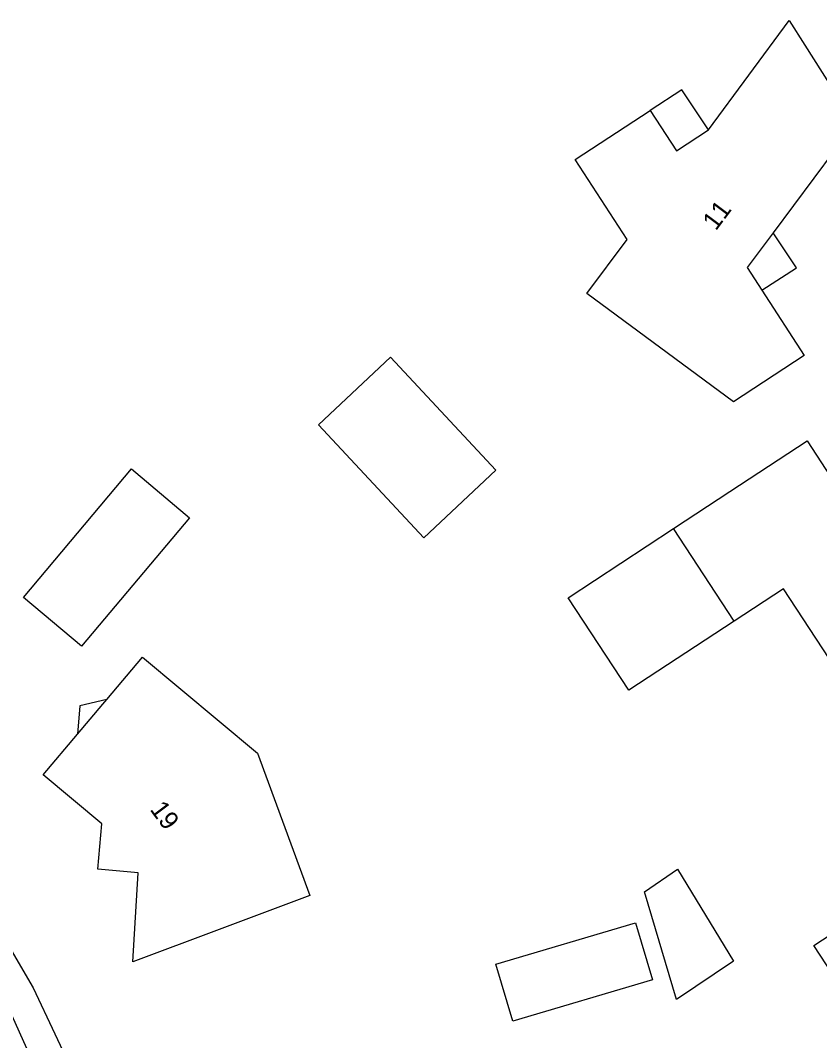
# Model space of a CAD drawing. Extents: x 163427 to 164190, y 380331 to 381641.
# Drawn here: x 163920.8 to 163964.1, y 381365.1 to 381420.3 of the extents above; entities that cross this region are included whole.
import ezdxf

# ---------------------------------------------------------------- set-up
doc = ezdxf.new("R2010")
doc.units = 0
for name, color, linetype in [('IMGEO_Erf', 7, 'Continuous'), ('IMGEO_Pand', 7, 'Continuous'), ('IMGEO_Pand_nummerreeks', 7, 'Continuous'), ('IMGEO_Pand_overbouw', 7, 'Continuous'), ('IMGEO_Waterloop', 7, 'Continuous')]:
    doc.layers.add(name, color=color, linetype=linetype)

msp = doc.modelspace()

# ---------------------------------------------------------------- linework, layer by layer
at = {"layer": 'IMGEO_Erf'}
msp.add_lwpolyline([(163917.715, 381374.256), (163918.762, 381372.692), (163921.534, 381367.958), (163923.872, 381362.995), (163925.758, 381357.843), (163928.758, 381344.373)], dxfattribs=at)
at = {"layer": 'IMGEO_Pand'}
for points in [[(163951.491, 381405.536), (163953.681, 381408.457), (163950.86, 381412.789), (163954.922, 381415.435), (163956.344, 381413.252), (163958.077, 381414.381), (163962.442, 381420.31), (163963.299, 381418.973), (163965.972, 381414.729), (163961.572, 381408.825), (163960.165, 381406.938), (163960.962, 381405.715), (163963.26, 381402.188), (163959.424, 381399.68), (163951.491, 381405.536)], [(163942.682, 381392.322), (163936.968, 381398.43), (163940.877, 381402.088), (163946.573, 381395.968), (163942.682, 381392.322)], [(163956.181, 381392.814), (163959.234, 381394.815), (163963.416, 381397.555), (163965.715, 381394.042), (163968.943, 381396.154), (163969.15, 381395.821), (163970.67, 381395.491), (163970.968, 381395.682), (163972.498, 381393.47), (163971.837, 381393.038), (163972.499, 381392.026), (163973.168, 381392.463), (163976.122, 381387.948), (163971.941, 381385.207), (163967.083, 381382.023), (163962.145, 381389.556), (163959.467, 381387.801)], [(163924.15, 381386.448), (163921.011, 381389.078), (163926.854, 381396.044), (163929.992, 381393.401), (163924.15, 381386.448)], [(163959.467, 381387.801), (163953.765, 381384.064), (163950.479, 381389.077), (163956.181, 381392.814)], [(163959.467, 381387.801), (163956.181, 381392.814)], [(163933.676, 381380.66), (163936.511, 381372.957), (163931.606, 381371.122), (163926.922, 381369.37), (163927.221, 381374.196), (163925.037, 381374.388), (163925.248, 381376.845), (163922.072, 381379.485), (163923.927, 381381.683), (163925.297, 381383.307), (163925.521, 381383.573), (163927.443, 381385.851), (163933.676, 381380.66)], [(163967.469, 381372.673), (163971.65, 381375.414), (163973.405, 381372.737), (163975.581, 381374.163), (163975.898, 381373.678), (163975.991, 381373.739), (163976.166, 381373.47), (163976.073, 381373.409), (163976.98, 381372.016), (163978.203, 381370.137), (163978.642, 381369.463), (163979.916, 381370.292), (163983.373, 381365.034), (163979.192, 381362.293), (163976.534, 381360.55), (163975.71, 381361.806), (163975.42, 381361.615), (163973.99, 381360.677), (163973.58, 381360.408), (163969.131, 381367.194), (163966.796, 381365.664), (163963.784, 381370.257), (163967.469, 381372.673)], [(163954.622, 381373.169), (163956.4, 381374.386), (163959.432, 381369.404), (163956.351, 381367.329), (163954.622, 381373.169)], [(163954.137, 381371.487), (163955.051, 381368.394), (163947.489, 381366.159), (163946.575, 381369.252), (163954.137, 381371.487)]]:
    msp.add_lwpolyline(points, dxfattribs=at)
at = {"layer": 'IMGEO_Pand_overbouw'}
for points in [[(163954.922, 381415.435), (163956.344, 381413.252), (163958.077, 381414.381), (163956.642, 381416.555)], [(163961.572, 381408.825), (163960.165, 381406.938), (163960.962, 381405.715), (163962.836, 381406.929)], [(163923.927, 381381.683), (163925.297, 381383.307), (163925.521, 381383.573), (163924.065, 381383.22)]]:
    msp.add_lwpolyline(points, close=True, dxfattribs=at)
at = {"layer": 'IMGEO_Waterloop'}
for centre, radius, start, end in [((163834.42, 381327.311), 94.475, 10.42804, 29.1648), ((163841.503, 381329.282), 86.284, 9.97217, 30.24706)]:
    msp.add_arc(centre, radius, start, end, dxfattribs=at)

# ---------------------------------------------------------------- texts
at = {"layer": 'IMGEO_Pand_nummerreeks'}
for s, rotation, p in [('11', 53.2908, (163958.478, 381408.89)), ('19', 306.6791, (163927.816, 381377.616))]:
    msp.add_text(s, height=1, rotation=rotation, dxfattribs=at).set_placement(p)

doc.saveas('drawing.dxf')
